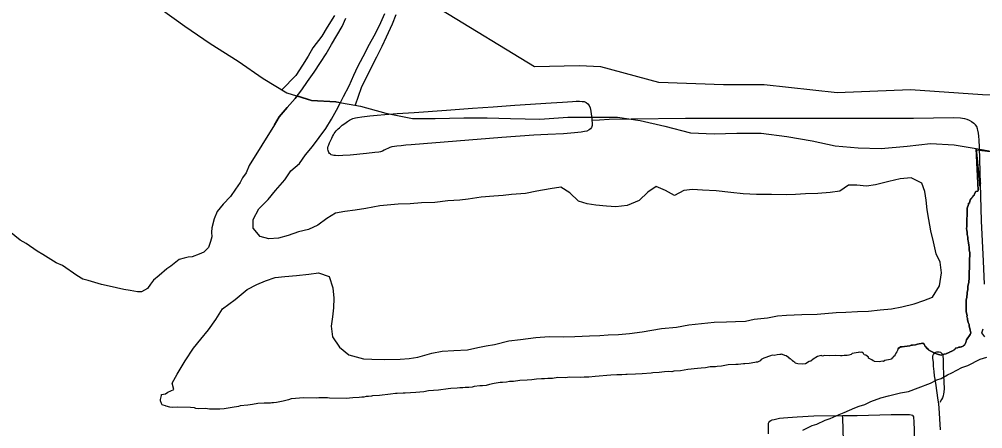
# Model space of a CAD drawing. Extents: x 0 to 34, y 0 to 22.
# Drawn here: x 7.5351 to 7.9473, y 19.1358 to 19.3108 of the extents above; entities that cross this region are included whole.
import ezdxf

# ---------------------------------------------------------------- set-up
doc = ezdxf.new("R2010")
doc.units = 0
for name, color, linetype in [('GM_X_Corporation', 7, 'Continuous'), ('GM_X_Major_Lake', 7, 'Continuous'), ('GM_X_Minor_River', 7, 'Continuous'), ('GM_X_Township_Road', 7, 'Continuous')]:
    doc.layers.add(name, color=color, linetype=linetype)

msp = doc.modelspace()

# ---------------------------------------------------------------- linework, layer by layer
at = {"layer": 'GM_X_Corporation'}
msp.add_lwpolyline([(8.05265, 19.32011), (8.05803, 19.30385), (8.054, 19.29754), (8.0368, 19.29525), (8.00148, 19.28558), (7.98576, 19.28464), (7.98052, 19.28626), (7.97904, 19.28894), (7.97972, 19.29915), (7.96897, 19.30036), (7.9648, 19.2966), (7.96051, 19.28034), (7.95299, 19.27833), (7.94721, 19.27846), (7.91642, 19.28059), (7.88505, 19.27927), (7.85385, 19.28276), (7.83639, 19.28276), (7.80872, 19.2837), (7.78387, 19.29042), (7.7746, 19.29082), (7.75553, 19.29042), (7.71577, 19.3146)], dxfattribs=at)
at = {"layer": 'GM_X_Major_Lake'}
msp.add_lwpolyline([(7.59574, 19.31505), (7.60599, 19.30783), (7.61681, 19.30042), (7.62876, 19.29282), (7.63939, 19.28542), (7.64964, 19.27934), (7.66007, 19.27611), (7.67051, 19.27554), (7.68114, 19.27364), (7.69195, 19.2706), (7.70334, 19.26832), (7.71301, 19.26832), (7.72535, 19.26871), (7.73522, 19.26871), (7.74527, 19.26833), (7.7578, 19.26814), (7.76975, 19.2689), (7.791, 19.2689), (7.80068, 19.26757), (7.81131, 19.2651), (7.82231, 19.26225), (7.83237, 19.26187), (7.84205, 19.26206), (7.85248, 19.26206), (7.86349, 19.26073), (7.87431, 19.25884), (7.88417, 19.25675), (7.89404, 19.2558), (7.90391, 19.25561), (7.91491, 19.25656), (7.92497, 19.2577), (7.93503, 19.25713), (7.94451, 19.25561), (7.95552, 19.25352)], dxfattribs=at)
at = {"layer": 'GM_X_Minor_River'}
for points in [[(7.84484, 19.23618), (7.83953, 19.23673), (7.83326, 19.23746), (7.82737, 19.23781), (7.82319, 19.23799), (7.8194, 19.23759), (7.81542, 19.23548), (7.81161, 19.23755), (7.80762, 19.23924), (7.80402, 19.23695), (7.80025, 19.23332), (7.79513, 19.2312), (7.79039, 19.23061), (7.7864, 19.23097), (7.78184, 19.23133), (7.77804, 19.23189), (7.77443, 19.23301), (7.77061, 19.2366), (7.76681, 19.23906), (7.76225, 19.23828), (7.75656, 19.2373), (7.75163, 19.23633), (7.74575, 19.23592), (7.74214, 19.23552), (7.73816, 19.23512), (7.73266, 19.23472), (7.72716, 19.23393), (7.72355, 19.23354), (7.71843, 19.23313), (7.71292, 19.23254), (7.70723, 19.23232), (7.7023, 19.23192), (7.69717, 19.2317), (7.68939, 19.2311), (7.68332, 19.22993), (7.67877, 19.22915), (7.67441, 19.22856), (7.67042, 19.22797), (7.66664, 19.22567), (7.66286, 19.2228), (7.65888, 19.22088), (7.65452, 19.21992), (7.65016, 19.21837), (7.64599, 19.21721), (7.64181, 19.21701), (7.6382, 19.21794), (7.63515, 19.22154), (7.63513, 19.22515), (7.63757, 19.22972), (7.64154, 19.23373), (7.64475, 19.23755), (7.64871, 19.24213), (7.65135, 19.24594), (7.65494, 19.24919), (7.65758, 19.25281), (7.6606, 19.25644), (7.66625, 19.26406), (7.6687, 19.26807), (7.67152, 19.27321), (7.67378, 19.27778), (7.67622, 19.28236), (7.67829, 19.28693), (7.67998, 19.29055), (7.68223, 19.29493), (7.68487, 19.30007), (7.68694, 19.30369), (7.68919, 19.30808), (7.69144, 19.31322)], [(7.67, 19.31236), (7.66679, 19.3074), (7.66454, 19.30359), (7.66076, 19.29863), (7.65869, 19.29501), (7.65625, 19.2912), (7.65342, 19.28681), (7.6474, 19.28066)], [(7.69619, 19.31267), (7.69469, 19.30867), (7.69206, 19.30315), (7.69019, 19.29915), (7.68793, 19.29457), (7.68568, 19.29019), (7.68135, 19.28143), (7.67883, 19.27405)], [(7.64427, 19.26563), (7.6463, 19.2691), (7.64969, 19.27311), (7.65309, 19.27693), (7.65592, 19.28055), (7.65837, 19.28418), (7.6612, 19.28818), (7.66402, 19.29237), (7.66647, 19.296), (7.66873, 19.3), (7.67325, 19.30762), (7.67475, 19.31124)], [(7.65396, 19.27804), (7.65309, 19.27693), (7.64969, 19.27311), (7.6463, 19.2691), (7.64427, 19.26563)], [(7.67244, 19.27507), (7.67051, 19.27554), (7.66007, 19.27611), (7.65396, 19.27804)], [(7.84484, 19.23618), (7.83953, 19.23673), (7.83326, 19.23746), (7.82737, 19.23781), (7.82319, 19.23799), (7.8194, 19.23759), (7.81542, 19.23548), (7.81161, 19.23755), (7.80762, 19.23924), (7.80402, 19.23695), (7.80025, 19.23332), (7.79513, 19.2312), (7.79039, 19.23061), (7.7864, 19.23097), (7.78184, 19.23133), (7.77804, 19.23189), (7.77443, 19.23301), (7.77061, 19.2366), (7.76681, 19.23906), (7.76225, 19.23828), (7.75656, 19.2373), (7.75163, 19.23633), (7.74575, 19.23592), (7.74214, 19.23552), (7.73816, 19.23512), (7.73266, 19.23472), (7.72716, 19.23393), (7.72355, 19.23354), (7.71843, 19.23313), (7.71292, 19.23254), (7.70723, 19.23232), (7.7023, 19.23192), (7.69717, 19.2317), (7.68939, 19.2311), (7.68332, 19.22993), (7.67877, 19.22915), (7.67441, 19.22856), (7.67042, 19.22797), (7.66664, 19.22567), (7.66286, 19.2228), (7.65888, 19.22088), (7.65452, 19.21992), (7.65016, 19.21837), (7.64599, 19.21721), (7.64181, 19.21701), (7.6382, 19.21794), (7.63515, 19.22154), (7.63513, 19.22515), (7.63757, 19.22972), (7.64154, 19.23373), (7.64475, 19.23755), (7.64871, 19.24213), (7.65135, 19.24594), (7.65494, 19.24919), (7.65758, 19.25281), (7.6606, 19.25644), (7.66625, 19.26406), (7.6687, 19.26807), (7.67152, 19.27321), (7.67244, 19.27507)], [(8.05619, 19.26912), (8.0411, 19.26663), (8.03085, 19.26397), (8.02079, 19.26112), (8.00087, 19.25391), (7.991, 19.26093), (7.98816, 19.27043), (7.98436, 19.26055), (7.97525, 19.24991), (7.96501, 19.2501), (7.95552, 19.25352), (7.94455, 19.2549)], [(7.64427, 19.26563), (7.63349, 19.24833), (7.63218, 19.24509), (7.63067, 19.24299), (7.62954, 19.24109), (7.62766, 19.23823), (7.6254, 19.23499), (7.62238, 19.23174), (7.61973, 19.22869), (7.61842, 19.22545), (7.61749, 19.22165), (7.61731, 19.21974), (7.61751, 19.21784), (7.61695, 19.21575), (7.61602, 19.21328), (7.61413, 19.21118), (7.61204, 19.21041), (7.60901, 19.20925), (7.6073, 19.20905), (7.6056, 19.20867), (7.60351, 19.20809), (7.59992, 19.20522), (7.59822, 19.20407), (7.59501, 19.20121), (7.59255, 19.19929), (7.59123, 19.19758), (7.58991, 19.19567), (7.58745, 19.19433), (7.58574, 19.19432), (7.58251, 19.19487), (7.57985, 19.19524), (7.57358, 19.19673), (7.57034, 19.19748), (7.56464, 19.19916), (7.56236, 19.19973), (7.5597, 19.20123), (7.5536, 19.20558), (7.55094, 19.2067), (7.54522, 19.21029), (7.54275, 19.21161), (7.53798, 19.21501), (7.53551, 19.21633), (7.53093, 19.22011)], [(7.91117, 19.1702), (7.91136, 19.1702), (7.91213, 19.17076), (7.91289, 19.17075), (7.91384, 19.17092), (7.91612, 19.17127), (7.91669, 19.17145), (7.91726, 19.17144), (7.91859, 19.17161), (7.91935, 19.17198), (7.92163, 19.17233), (7.92219, 19.17194), (7.92256, 19.17137), (7.92275, 19.17098), (7.92293, 19.17079), (7.92349, 19.17002), (7.92406, 19.16964), (7.92424, 19.16944), (7.92688, 19.16808), (7.92801, 19.16768), (7.92838, 19.16749), (7.92952, 19.16728), (7.93028, 19.16746), (7.93085, 19.16764), (7.93161, 19.16782), (7.93181, 19.16801), (7.93295, 19.16837), (7.93314, 19.16856), (7.93409, 19.16892), (7.93543, 19.16966), (7.93563, 19.17023), (7.93658, 19.17041), (7.93715, 19.17059), (7.93772, 19.17058), (7.9381, 19.17077), (7.93829, 19.17076), (7.93887, 19.17113), (7.93906, 19.17132), (7.93944, 19.17151), (7.94003, 19.17264), (7.94042, 19.17377), (7.94197, 19.17603), (7.94217, 19.17679), (7.942, 19.17793), (7.94146, 19.17983), (7.94147, 19.1804), (7.9411, 19.18117), (7.94074, 19.1825), (7.94075, 19.18307), (7.94057, 19.18364), (7.94058, 19.18421), (7.9404, 19.18516), (7.94022, 19.18593), (7.94029, 19.19086), (7.9405, 19.19181), (7.94051, 19.19238), (7.94071, 19.19314), (7.94072, 19.19409), (7.94093, 19.19522), (7.94095, 19.19674), (7.94115, 19.19769), (7.94135, 19.19845), (7.94157, 19.20034), (7.94167, 19.20699), (7.94173, 19.21116), (7.94156, 19.21212), (7.94157, 19.21306), (7.9414, 19.21459), (7.94122, 19.21497), (7.94122, 19.21535), (7.94104, 19.21592), (7.94087, 19.21687), (7.94088, 19.21763), (7.94071, 19.21877), (7.94072, 19.21972), (7.94054, 19.22068), (7.94036, 19.22125), (7.94057, 19.22238), (7.94068, 19.22998), (7.94128, 19.23168), (7.94128, 19.23225), (7.94166, 19.23224), (7.94186, 19.233), (7.94207, 19.23395), (7.94245, 19.23413), (7.94284, 19.2347), (7.94303, 19.23488), (7.94322, 19.23526), (7.94361, 19.23563), (7.94381, 19.2362), (7.94439, 19.23714), (7.94515, 19.23732), (7.94535, 19.2377), (7.94451, 19.25561), (7.94613, 19.2394), (7.94614, 19.24035), (7.94653, 19.24072), (7.94653, 19.24091)], [(7.94455, 19.2549), (7.94535, 19.2377), (7.94515, 19.23732), (7.94439, 19.23714), (7.94381, 19.2362), (7.94361, 19.23563), (7.94322, 19.23526), (7.94303, 19.23488), (7.94284, 19.2347), (7.94245, 19.23413), (7.94207, 19.23395), (7.94186, 19.233), (7.94166, 19.23224), (7.94128, 19.23225), (7.94128, 19.23168), (7.94068, 19.22998), (7.94057, 19.22238), (7.94036, 19.22125), (7.94054, 19.22068), (7.94072, 19.21972), (7.94071, 19.21877), (7.94088, 19.21763), (7.94087, 19.21687), (7.94104, 19.21592), (7.94122, 19.21535), (7.94122, 19.21497), (7.9414, 19.21459), (7.94157, 19.21306), (7.94156, 19.21212), (7.94173, 19.21116), (7.94167, 19.20699), (7.94157, 19.20034), (7.94135, 19.19845), (7.94115, 19.19769), (7.94095, 19.19674), (7.94093, 19.19522), (7.94072, 19.19409), (7.94071, 19.19314), (7.94051, 19.19238), (7.9405, 19.19181), (7.94029, 19.19086), (7.94022, 19.18593), (7.9404, 19.18516), (7.94058, 19.18421), (7.94057, 19.18364), (7.94075, 19.18307), (7.94074, 19.1825), (7.9411, 19.18117), (7.94147, 19.1804), (7.94146, 19.17983), (7.942, 19.17793), (7.94217, 19.17679), (7.94197, 19.17603), (7.94042, 19.17377), (7.94003, 19.17264), (7.93944, 19.17151), (7.93906, 19.17132), (7.93887, 19.17113), (7.93829, 19.17076), (7.9381, 19.17077), (7.93772, 19.17058), (7.93715, 19.17059), (7.93658, 19.17041), (7.93563, 19.17023), (7.93543, 19.16966), (7.93409, 19.16892), (7.93314, 19.16856), (7.93295, 19.16837), (7.93181, 19.16801), (7.93161, 19.16782), (7.93085, 19.16764), (7.93028, 19.16746), (7.92952, 19.16728), (7.92838, 19.16749), (7.92801, 19.16768), (7.92688, 19.16808), (7.92424, 19.16944), (7.92406, 19.16964), (7.92349, 19.17002), (7.92293, 19.17079), (7.92275, 19.17098), (7.92256, 19.17137), (7.92219, 19.17194), (7.92163, 19.17233), (7.91935, 19.17198), (7.91859, 19.17161), (7.91726, 19.17144), (7.91669, 19.17145), (7.91612, 19.17127), (7.91384, 19.17092), (7.91289, 19.17075), (7.91213, 19.17076), (7.91136, 19.1702), (7.91117, 19.1702)], [(7.60055, 19.15523), (7.60262, 19.15905), (7.60601, 19.16476), (7.60959, 19.17029), (7.6128, 19.17411), (7.616, 19.17811), (7.61921, 19.1825), (7.62203, 19.18707), (7.62752, 19.19109), (7.63262, 19.1953), (7.63679, 19.19741), (7.64039, 19.19894), (7.64456, 19.20048), (7.64873, 19.20088), (7.65366, 19.20128), (7.65898, 19.20188), (7.66315, 19.20247), (7.66772, 19.20078), (7.66926, 19.19604), (7.66966, 19.19166), (7.66949, 19.18748), (7.66913, 19.18368), (7.66858, 19.17969), (7.66917, 19.17513), (7.67204, 19.17058), (7.67605, 19.16737), (7.68232, 19.16568), (7.68593, 19.16551), (7.69124, 19.16534), (7.69808, 19.16557), (7.70187, 19.16577), (7.70567, 19.16636), (7.71154, 19.1681), (7.71609, 19.16888), (7.72103, 19.16928), (7.72691, 19.1695), (7.73127, 19.17047), (7.73488, 19.17125), (7.73848, 19.17183), (7.74455, 19.17338), (7.74948, 19.17398), (7.75612, 19.17477), (7.76181, 19.17517), (7.76808, 19.17501), (7.77282, 19.17522), (7.77909, 19.17544), (7.78345, 19.17565), (7.78706, 19.17586), (7.79142, 19.17607), (7.79617, 19.17647), (7.80167, 19.17726), (7.80982, 19.17862), (7.81628, 19.17922), (7.82159, 19.1802), (7.8324, 19.18139), (7.83772, 19.18141), (7.84151, 19.18162), (7.84588, 19.18183), (7.84948, 19.18261), (7.85517, 19.1832), (7.85954, 19.18398), (7.86333, 19.18438), (7.86997, 19.1846), (7.87643, 19.18482), (7.88459, 19.18543), (7.88876, 19.18564), (7.8937, 19.18585), (7.89844, 19.18606), (7.90337, 19.18666), (7.90831, 19.18706), (7.91267, 19.18784), (7.91798, 19.1892), (7.92215, 19.19054), (7.92575, 19.19208), (7.92876, 19.19685), (7.92968, 19.20236), (7.92909, 19.20692), (7.92736, 19.21053), (7.9262, 19.21565), (7.92504, 19.2204), (7.92425, 19.22514), (7.92347, 19.22932), (7.92307, 19.2335), (7.92248, 19.23711), (7.92132, 19.24072), (7.91676, 19.24298), (7.91201, 19.24257), (7.90708, 19.24141), (7.90139, 19.24005), (7.8976, 19.23947), (7.89342, 19.23983), (7.88982, 19.23981), (7.88622, 19.23732), (7.88205, 19.23674), (7.87674, 19.23633), (7.87142, 19.23612), (7.86725, 19.23591), (7.86326, 19.2357), (7.85699, 19.23586), (7.85054, 19.23583), (7.84484, 19.23618)], [(7.94823, 19.17508), (7.9469, 19.17678), (7.94746, 19.1785)], [(7.91117, 19.1702), (7.91078, 19.16926), (7.91058, 19.16869), (7.91019, 19.16812), (7.9098, 19.16737), (7.90941, 19.16681), (7.90903, 19.16662), (7.90884, 19.16606), (7.90826, 19.16568), (7.90826, 19.16549), (7.90769, 19.16531), (7.90541, 19.16496), (7.90483, 19.16459), (7.90426, 19.1646), (7.90312, 19.16443), (7.90104, 19.16446), (7.90085, 19.16465), (7.90047, 19.16484), (7.89991, 19.16523), (7.89897, 19.16563), (7.89841, 19.16601), (7.89841, 19.16639), (7.89729, 19.16717), (7.89653, 19.16737), (7.89635, 19.16794), (7.8956, 19.16852), (7.89503, 19.16834), (7.89446, 19.16854), (7.89408, 19.16835), (7.89142, 19.16801), (7.89103, 19.16745), (7.89008, 19.16727), (7.88932, 19.16709), (7.88799, 19.16711), (7.88723, 19.16693), (7.88647, 19.16694), (7.8842, 19.16716), (7.88155, 19.16701), (7.87965, 19.16704), (7.8787, 19.16686), (7.87813, 19.16706), (7.87756, 19.16688), (7.87661, 19.1667), (7.8747, 19.16559), (7.87374, 19.16466), (7.87298, 19.16448), (7.87145, 19.16355), (7.87012, 19.16338), (7.86822, 19.16359), (7.86709, 19.1638), (7.86691, 19.16418), (7.86615, 19.16457), (7.86616, 19.16476), (7.86559, 19.16515), (7.86503, 19.16573), (7.86465, 19.16573), (7.86447, 19.16612), (7.86372, 19.16651), (7.86315, 19.1669), (7.86259, 19.16709), (7.86164, 19.16749), (7.86108, 19.16768), (7.86108, 19.16749), (7.86051, 19.1675), (7.85937, 19.16733), (7.85804, 19.16716), (7.85728, 19.16717), (7.85652, 19.16699), (7.85366, 19.16589), (7.85251, 19.16534), (7.85213, 19.16477), (7.85098, 19.16422), (7.85041, 19.16423), (7.84984, 19.16405), (7.84737, 19.1637), (7.84547, 19.16354), (7.8449, 19.16355), (7.84262, 19.1632), (7.84167, 19.16321), (7.83845, 19.16307), (7.8356, 19.16254), (7.8337, 19.16238), (7.83294, 19.1622), (7.83066, 19.16223), (7.82876, 19.16188), (7.82686, 19.16171), (7.82534, 19.16155), (7.82116, 19.16104), (7.81793, 19.16051), (7.81509, 19.16036), (7.81433, 19.16018), (7.813, 19.1602), (7.8111, 19.16004), (7.80882, 19.15988), (7.80617, 19.15973), (7.80541, 19.15955), (7.80161, 19.15923), (7.79876, 19.15908), (7.79516, 19.15894), (7.79459, 19.15895), (7.79288, 19.15878)], [(7.90698, 19.1498), (7.9121, 19.15116), (7.91551, 19.15174), (7.91968, 19.15328), (7.92498, 19.15521), (7.92764, 19.15674), (7.92953, 19.15732), (7.93218, 19.15885), (7.93407, 19.15962), (7.93843, 19.16192), (7.94089, 19.16288), (7.94619, 19.16557), (7.94904, 19.16634)], [(7.79288, 19.15878), (7.7908, 19.15881), (7.78814, 19.15866), (7.7815, 19.15818), (7.77884, 19.15784), (7.77675, 19.15787), (7.77523, 19.1577), (7.7703, 19.15777), (7.76897, 19.1576), (7.76556, 19.15765), (7.76328, 19.1573), (7.7612, 19.15733), (7.75987, 19.15716), (7.75854, 19.15718), (7.75645, 19.15702), (7.75436, 19.15667), (7.75246, 19.15651), (7.74924, 19.15636), (7.74658, 19.15602), (7.74487, 19.15605), (7.74354, 19.15568), (7.74183, 19.15552), (7.74088, 19.15553), (7.73822, 19.15519), (7.73632, 19.15465), (7.7348, 19.15429), (7.73328, 19.15412), (7.73214, 19.15414), (7.72967, 19.15379), (7.72891, 19.15361), (7.72739, 19.15345), (7.72587, 19.15347), (7.72492, 19.15329), (7.7236, 19.15331), (7.72246, 19.15314), (7.7198, 19.15298), (7.71866, 19.15281), (7.71448, 19.1523), (7.71012, 19.15198), (7.70822, 19.15163), (7.7048, 19.1513), (7.70252, 19.15114), (7.70024, 19.15098), (7.69929, 19.151), (7.69683, 19.15084), (7.69607, 19.15085), (7.69398, 19.1505), (7.68923, 19.15), (7.6862, 19.14985), (7.68581, 19.14967), (7.68448, 19.1495), (7.68354, 19.14951), (7.68258, 19.14934), (7.68164, 19.14935), (7.6805, 19.14918), (7.67784, 19.14902), (7.67499, 19.14869), (7.66779, 19.14879), (7.66703, 19.14899), (7.66324, 19.14904), (7.6621, 19.14887), (7.65679, 19.14894), (7.65148, 19.14864), (7.65033, 19.14809), (7.64805, 19.14755), (7.6452, 19.14702), (7.64387, 19.14685), (7.64311, 19.14686), (7.64254, 19.14668), (7.63989, 19.14672), (7.63723, 19.14656), (7.63495, 19.14622), (7.63286, 19.14587), (7.62963, 19.14553), (7.62887, 19.14535), (7.62621, 19.14482), (7.62279, 19.1443), (7.62089, 19.14414), (7.62013, 19.14415), (7.61653, 19.1442), (7.61482, 19.14441), (7.61198, 19.14427), (7.61065, 19.14447), (7.61009, 19.14467), (7.60839, 19.14489), (7.60289, 19.14496), (7.6008, 19.1448), (7.59948, 19.14501), (7.59797, 19.14541), (7.59759, 19.14561), (7.59664, 19.14581), (7.59627, 19.14601), (7.5959, 19.14658), (7.59553, 19.14773), (7.59554, 19.1483), (7.59595, 19.15), (7.59595, 19.15038), (7.59766, 19.15074), (7.59862, 19.15148), (7.60129, 19.15258), (7.60055, 19.15523)], [(7.87041, 19.13519), (7.87439, 19.13711), (7.87629, 19.13769), (7.87988, 19.13941), (7.88197, 19.14018), (7.88595, 19.14191), (7.88803, 19.14268), (7.89257, 19.14479), (7.89447, 19.14537), (7.89693, 19.14615), (7.8994, 19.14749), (7.90375, 19.14903), (7.90698, 19.1498)]]:
    msp.add_lwpolyline(points, dxfattribs=at)
at = {"layer": 'GM_X_Township_Road'}
for points in [[(7.7801, 19.2676), (7.78021, 19.26631), (7.78016, 19.26536), (7.77998, 19.26459), (7.77951, 19.26394), (7.77886, 19.26347), (7.77792, 19.263), (7.77691, 19.26276), (7.77544, 19.26253), (7.77269, 19.26226), (7.76794, 19.26188), (7.76128, 19.26152), (7.75526, 19.26123), (7.7416, 19.26022), (7.70275, 19.25715), (7.7005, 19.25691), (7.69844, 19.25674), (7.69667, 19.25656), (7.69561, 19.25644), (7.69454, 19.25621), (7.69366, 19.25591), (7.69278, 19.25556), (7.69207, 19.25526), (7.69126, 19.25481), (7.69047, 19.25438), (7.68965, 19.25408), (7.689, 19.25396), (7.68723, 19.25379), (7.68369, 19.25337), (7.6767, 19.25274), (7.67347, 19.25256), (7.67188, 19.25246), (7.67035, 19.25249), (7.66965, 19.25255), (7.66906, 19.25264), (7.66858, 19.25282), (7.66819, 19.25307), (7.66783, 19.25339), (7.66751, 19.2538), (7.66733, 19.25425), (7.66722, 19.25466), (7.66715, 19.25521), (7.66717, 19.25582), (7.66731, 19.2565), (7.66752, 19.25715), (7.66787, 19.25797), (7.66835, 19.25909), (7.66876, 19.25992), (7.66915, 19.26072), (7.6695, 19.26142), (7.66982, 19.26193), (7.67024, 19.26257), (7.67065, 19.26308), (7.67104, 19.26352), (7.67151, 19.26395), (7.67206, 19.26445), (7.67268, 19.26495), (7.6733, 19.26545), (7.67442, 19.26626), (7.67555, 19.26706), (7.67643, 19.26765), (7.67731, 19.26812), (7.67786, 19.26837), (7.67838, 19.26856), (7.67896, 19.2687), (7.67982, 19.26884), (7.68168, 19.26907), (7.6851, 19.26948), (7.68829, 19.26978), (7.69156, 19.27011), (7.69684, 19.27054), (7.70399, 19.27091), (7.7179, 19.27197), (7.729, 19.27273), (7.73783, 19.2733), (7.74712, 19.27403), (7.76265, 19.27503), (7.76753, 19.27539), (7.77178, 19.27557), (7.77337, 19.27574), (7.77473, 19.2758), (7.77597, 19.27569), (7.77679, 19.27557), (7.77762, 19.27527), (7.77833, 19.27468), (7.77892, 19.27398), (7.77933, 19.27291), (7.77962, 19.2715), (7.7798, 19.2702), (7.78004, 19.26884), (7.7801, 19.2676)], [(7.7801, 19.2676), (7.7834, 19.26784), (7.78755, 19.26808), (7.79684, 19.26822), (7.82009, 19.26846), (7.91771, 19.26857), (7.93474, 19.2688), (7.93775, 19.26862), (7.93947, 19.26833), (7.94047, 19.26803), (7.94153, 19.26762), (7.94247, 19.26709), (7.94354, 19.26632), (7.94424, 19.26568)], [(7.94809, 19.19759), (7.94757, 19.20743), (7.94675, 19.22468), (7.94597, 19.25608), (7.94578, 19.25907), (7.94559, 19.26078), (7.94548, 19.26207), (7.94525, 19.26337), (7.94507, 19.26402), (7.94472, 19.26491), (7.94424, 19.26568)], [(7.9292, 19.13539), (7.92866, 19.14466), (7.92852, 19.14627), (7.92813, 19.14897), (7.92734, 19.15423), (7.9269, 19.15697), (7.9267, 19.1584), (7.92651, 19.16021), (7.92631, 19.16257), (7.92621, 19.16424), (7.92602, 19.16576), (7.92598, 19.16635), (7.92603, 19.167), (7.92621, 19.16753), (7.92647, 19.16798), (7.92674, 19.16823), (7.927, 19.16841), (7.92728, 19.16856), (7.92773, 19.1687), (7.92838, 19.1687), (7.92869, 19.16865), (7.92921, 19.16848), (7.92948, 19.1683), (7.92973, 19.1681), (7.93006, 19.1676), (7.93022, 19.16709), (7.93029, 19.16659), (7.93033, 19.16585), (7.93038, 19.16511), (7.93043, 19.16311), (7.93053, 19.1585), (7.93078, 19.15295), (7.93061, 19.1514), (7.93053, 19.15064), (7.93032, 19.14987), (7.93009, 19.14907), (7.9297, 19.14824), (7.92901, 19.14701)], [(7.85572, 19.13358), (7.85561, 19.13657), (7.85564, 19.13785), (7.8557, 19.13818), (7.85583, 19.13849), (7.85621, 19.139), (7.85668, 19.1393), (7.85721, 19.13953)], [(7.85721, 19.13953), (7.85813, 19.13979), (7.85922, 19.14004), (7.86042, 19.14024), (7.86208, 19.14047), (7.8639, 19.14066), (7.86795, 19.14094), (7.87511, 19.14126), (7.88736, 19.14143)], [(7.88736, 19.14143), (7.89359, 19.14152), (7.90819, 19.14188), (7.91264, 19.1419), (7.91499, 19.14188), (7.91601, 19.14188), (7.91665, 19.1418), (7.91723, 19.14158), (7.91761, 19.14124)], [(7.89193, 19.0401), (7.89151, 19.04147), (7.89116, 19.04263), (7.89089, 19.04396), (7.89071, 19.04556), (7.89055, 19.04816), (7.89007, 19.06216), (7.88895, 19.09589), (7.88817, 19.11625), (7.8874, 19.14033), (7.88736, 19.14143)], [(7.9209, 19.06328), (7.92075, 19.06566), (7.92058, 19.06704), (7.9204, 19.06839), (7.92027, 19.06967), (7.9202, 19.07167), (7.91988, 19.08251), (7.91961, 19.0889), (7.91888, 19.1062), (7.9184, 19.12471), (7.91828, 19.13011), (7.91792, 19.13934), (7.91789, 19.14022), (7.91778, 19.14094), (7.91761, 19.14124)]]:
    msp.add_lwpolyline(points, dxfattribs=at)

doc.saveas('drawing.dxf')
